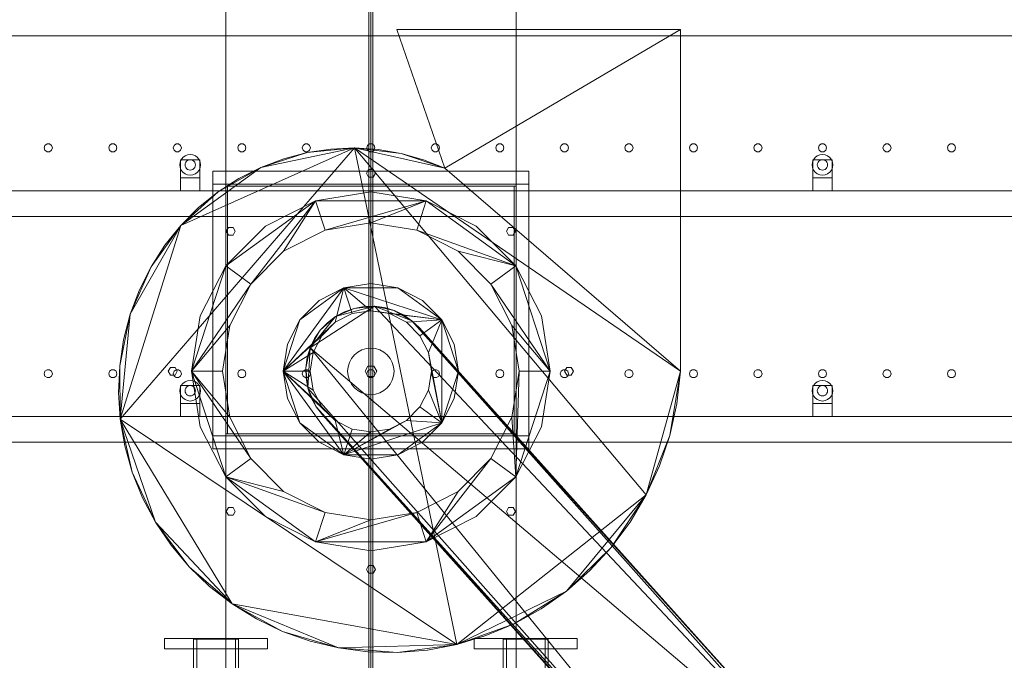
# Model space of a CAD drawing. Header units: millimetres. Extents: x -4395 to 65662, y -65530 to 6847.
# Tile 982 of 1034: x 49917 to 51443, y 662 to 1655. Entities that reach past the tile are written whole.
import ezdxf

# ---------------------------------------------------------------- set-up
doc = ezdxf.new("R2010")
doc.units = ezdxf.units.MM
doc.layers.add('lateral_secador', color=7, linetype='Continuous', lineweight=0)

msp = doc.modelspace()

# ---------------------------------------------------------------- linework, layer by layer
at = {"layer": 'lateral_secador'}
for p, q in [((50236.134, 0), (50236.134, 2925)), ((50236.134, 2925), (50236.134, 1400)), ((50458.134, 2925), (50458.134, 60)), ((50461.134, 0), (50461.134, 2925)), ((50461.134, 1400), (50461.134, 2925)), ((50464.134, 60), (50464.134, 2925)), ((50686.134, 0), (50686.134, 2925)), ((50686.134, 1400), (50686.134, 2925)), ((50941.134, 1640), (50501.134, 1640)), ((50501.134, 1640), (50575.711, 1424.797)), ((50575.711, 1424.797), (50941.134, 1640)), ((50941.134, 1110), (50941.134, 1640)), ((40811.134, 1630), (60111.134, 1630)), ((49955.997, 1460.082), (49954.784, 1456.35)), ((49954.784, 1456.35), (49955.997, 1452.618)), ((49959.172, 1462.389), (49955.997, 1460.082)), ((49955.997, 1452.618), (49959.172, 1450.311)), ((49963.096, 1462.389), (49959.172, 1462.389)), ((49959.172, 1450.311), (49963.096, 1450.311)), ((49966.271, 1460.082), (49963.096, 1462.389)), ((49963.096, 1450.311), (49966.271, 1452.618)), ((49967.484, 1456.35), (49966.271, 1460.082)), ((49966.271, 1452.618), (49967.484, 1456.35)), ((50055.997, 1460.082), (50054.784, 1456.35)), ((50054.784, 1456.35), (50055.997, 1452.618)), ((50059.172, 1462.389), (50055.997, 1460.082)), ((50055.997, 1452.618), (50059.172, 1450.311)), ((50063.096, 1462.389), (50059.172, 1462.389)), ((50059.172, 1450.311), (50063.096, 1450.311)), ((50066.271, 1460.082), (50063.096, 1462.389)), ((50063.096, 1450.311), (50066.271, 1452.618)), ((50067.484, 1456.35), (50066.271, 1460.082)), ((50066.271, 1452.618), (50067.484, 1456.35)), ((50072.765, 1035.68), (50435.915, 1456.166)), ((50155.997, 1460.082), (50154.784, 1456.35)), ((50154.784, 1456.35), (50155.997, 1452.618)), ((50159.172, 1462.389), (50155.997, 1460.082)), ((50155.997, 1452.618), (50159.172, 1450.311)), ((50163.096, 1462.389), (50159.172, 1462.389)), ((50159.172, 1450.311), (50163.096, 1450.311)), ((50166.271, 1460.082), (50163.096, 1462.389)), ((50163.096, 1450.311), (50166.271, 1452.618)), ((50167.484, 1456.35), (50166.271, 1460.082)), ((50166.271, 1452.618), (50167.484, 1456.35)), ((50166.602, 1336.003), (50435.915, 1456.166)), ((50255.997, 1460.082), (50254.784, 1456.35)), ((50254.784, 1456.35), (50255.997, 1452.618)), ((50259.172, 1462.389), (50255.997, 1460.082)), ((50255.997, 1452.618), (50259.172, 1450.311)), ((50263.096, 1462.389), (50259.172, 1462.389)), ((50259.172, 1450.311), (50263.096, 1450.311)), ((50266.271, 1460.082), (50263.096, 1462.389)), ((50263.096, 1450.311), (50266.271, 1452.618)), ((50267.484, 1456.35), (50266.271, 1460.082)), ((50266.271, 1452.618), (50267.484, 1456.35)), ((50290.673, 1426.139), (50435.915, 1456.166)), ((50355.997, 1460.082), (50354.784, 1456.35)), ((50354.784, 1456.35), (50355.997, 1452.618)), ((50359.172, 1462.389), (50355.997, 1460.082)), ((50355.997, 1452.618), (50359.172, 1450.311)), ((50363.096, 1462.389), (50359.172, 1462.389)), ((50359.172, 1450.311), (50363.096, 1450.311)), ((50362.319, 1449.018), (50435.915, 1456.166)), ((50399.086, 1454.562), (50362.319, 1449.018)), ((50366.271, 1460.082), (50363.096, 1462.389)), ((50363.096, 1450.311), (50366.271, 1452.618)), ((50367.484, 1456.35), (50366.271, 1460.082)), ((50366.271, 1452.618), (50367.484, 1456.35)), ((50435.915, 1456.166), (50399.086, 1454.562)), ((50435.915, 1456.166), (50508.107, 1447.791)), ((50472.392, 1453.878), (50435.915, 1456.166)), ((50435.915, 1456.166), (50575.711, 1424.797)), ((50435.915, 1456.166), (50941.134, 1110)), ((50435.915, 1456.166), (50888.042, 918.439)), ((50435.915, 1456.166), (50594.572, 686.788)), ((50455.997, 1460.082), (50454.784, 1456.35)), ((50454.784, 1456.35), (50455.997, 1452.618)), ((50459.172, 1462.389), (50455.997, 1460.082)), ((50455.997, 1452.618), (50459.172, 1450.311)), ((50463.096, 1462.389), (50459.172, 1462.389)), ((50459.172, 1450.311), (50463.096, 1450.311)), ((50466.271, 1460.082), (50463.096, 1462.389)), ((50463.096, 1450.311), (50466.271, 1452.618)), ((50467.484, 1456.35), (50466.271, 1460.082)), ((50466.271, 1452.618), (50467.484, 1456.35)), ((50508.107, 1447.791), (50472.392, 1453.878)), ((50555.997, 1460.082), (50554.784, 1456.35)), ((50554.784, 1456.35), (50555.997, 1452.618)), ((50559.172, 1462.389), (50555.997, 1460.082)), ((50555.997, 1452.618), (50559.172, 1450.311)), ((50563.096, 1462.389), (50559.172, 1462.389)), ((50559.172, 1450.311), (50563.096, 1450.311)), ((50566.271, 1460.082), (50563.096, 1462.389)), ((50563.096, 1450.311), (50566.271, 1452.618)), ((50567.484, 1456.35), (50566.271, 1460.082)), ((50566.271, 1452.618), (50567.484, 1456.35)), ((50655.997, 1460.082), (50654.784, 1456.35)), ((50654.784, 1456.35), (50655.997, 1452.618)), ((50659.172, 1462.389), (50655.997, 1460.082)), ((50655.997, 1452.618), (50659.172, 1450.311)), ((50663.096, 1462.389), (50659.172, 1462.389)), ((50659.172, 1450.311), (50663.096, 1450.311)), ((50666.271, 1460.082), (50663.096, 1462.389)), ((50663.096, 1450.311), (50666.271, 1452.618)), ((50667.484, 1456.35), (50666.271, 1460.082)), ((50666.271, 1452.618), (50667.484, 1456.35)), ((50755.997, 1460.082), (50754.784, 1456.35)), ((50754.784, 1456.35), (50755.997, 1452.618)), ((50759.172, 1462.389), (50755.997, 1460.082)), ((50755.997, 1452.618), (50759.172, 1450.311)), ((50763.096, 1462.389), (50759.172, 1462.389)), ((50759.172, 1450.311), (50763.096, 1450.311)), ((50766.271, 1460.082), (50763.096, 1462.389)), ((50763.096, 1450.311), (50766.271, 1452.618)), ((50767.484, 1456.35), (50766.271, 1460.082)), ((50766.271, 1452.618), (50767.484, 1456.35)), ((50855.997, 1460.082), (50854.784, 1456.35)), ((50854.784, 1456.35), (50855.997, 1452.618)), ((50859.172, 1462.389), (50855.997, 1460.082)), ((50855.997, 1452.618), (50859.172, 1450.311)), ((50863.096, 1462.389), (50859.172, 1462.389)), ((50859.172, 1450.311), (50863.096, 1450.311)), ((50866.271, 1460.082), (50863.096, 1462.389)), ((50863.096, 1450.311), (50866.271, 1452.618)), ((50867.484, 1456.35), (50866.271, 1460.082)), ((50866.271, 1452.618), (50867.484, 1456.35)), ((50955.997, 1460.082), (50954.784, 1456.35)), ((50954.784, 1456.35), (50955.997, 1452.618)), ((50959.172, 1462.389), (50955.997, 1460.082)), ((50955.997, 1452.618), (50959.172, 1450.311)), ((50963.096, 1462.389), (50959.172, 1462.389)), ((50959.172, 1450.311), (50963.096, 1450.311)), ((50966.271, 1460.082), (50963.096, 1462.389)), ((50963.096, 1450.311), (50966.271, 1452.618)), ((50967.484, 1456.35), (50966.271, 1460.082)), ((50966.271, 1452.618), (50967.484, 1456.35)), ((51055.997, 1460.082), (51054.784, 1456.35)), ((51054.784, 1456.35), (51055.997, 1452.618)), ((51059.172, 1462.389), (51055.997, 1460.082)), ((51055.997, 1452.618), (51059.172, 1450.311)), ((51063.096, 1462.389), (51059.172, 1462.389)), ((51059.172, 1450.311), (51063.096, 1450.311)), ((51066.271, 1460.082), (51063.096, 1462.389)), ((51063.096, 1450.311), (51066.271, 1452.618)), ((51067.484, 1456.35), (51066.271, 1460.082)), ((51066.271, 1452.618), (51067.484, 1456.35)), ((51155.997, 1460.082), (51154.784, 1456.35)), ((51154.784, 1456.35), (51155.997, 1452.618)), ((51159.172, 1462.389), (51155.997, 1460.082)), ((51155.997, 1452.618), (51159.172, 1450.311)), ((51163.096, 1462.389), (51159.172, 1462.389)), ((51159.172, 1450.311), (51163.096, 1450.311)), ((51166.271, 1460.082), (51163.096, 1462.389)), ((51163.096, 1450.311), (51166.271, 1452.618)), ((51167.484, 1456.35), (51166.271, 1460.082)), ((51166.271, 1452.618), (51167.484, 1456.35)), ((51255.997, 1460.082), (51254.784, 1456.35)), ((51254.784, 1456.35), (51255.997, 1452.618)), ((51259.172, 1462.389), (51255.997, 1460.082)), ((51255.997, 1452.618), (51259.172, 1450.311)), ((51263.096, 1462.389), (51259.172, 1462.389)), ((51259.172, 1450.311), (51263.096, 1450.311)), ((51266.271, 1460.082), (51263.096, 1462.389)), ((51263.096, 1450.311), (51266.271, 1452.618)), ((51267.484, 1456.35), (51266.271, 1460.082)), ((51266.271, 1452.618), (51267.484, 1456.35)), ((51355.997, 1460.082), (51354.784, 1456.35)), ((51354.784, 1456.35), (51355.997, 1452.618)), ((51359.172, 1462.389), (51355.997, 1460.082)), ((51355.997, 1452.618), (51359.172, 1450.311)), ((51363.096, 1462.389), (51359.172, 1462.389)), ((51359.172, 1450.311), (51363.096, 1450.311)), ((51366.271, 1460.082), (51363.096, 1462.389)), ((51363.096, 1450.311), (51366.271, 1452.618)), ((51367.484, 1456.35), (51366.271, 1460.082)), ((51366.271, 1452.618), (51367.484, 1456.35)), ((50167.277, 1438), (50165.679, 1434.141)), ((50166.134, 1438), (50196.134, 1438)), ((50166.134, 1438), (50166.134, 1410)), ((50169.82, 1441.314), (50167.277, 1438)), ((50173.134, 1443.856), (50169.82, 1441.314)), ((50176.993, 1445.455), (50173.134, 1443.856)), ((50175.477, 1435.657), (50174.206, 1434)), ((50177.134, 1436.928), (50175.477, 1435.657)), ((50181.134, 1446), (50176.993, 1445.455)), ((50179.063, 1437.727), (50177.134, 1436.928)), ((50181.134, 1438), (50179.063, 1437.727)), ((50185.275, 1445.455), (50181.134, 1446)), ((50183.204, 1437.727), (50181.134, 1438)), ((50185.134, 1436.928), (50183.204, 1437.727)), ((50186.791, 1435.657), (50185.134, 1436.928)), ((50189.134, 1443.856), (50185.275, 1445.455)), ((50188.062, 1434), (50186.791, 1435.657)), ((50192.448, 1441.314), (50189.134, 1443.856)), ((50194.99, 1438), (50192.448, 1441.314)), ((50196.589, 1434.141), (50194.99, 1438)), ((50196.134, 1410), (50196.134, 1438)), ((50290.673, 1426.139), (50362.319, 1449.018)), ((50326.04, 1439.529), (50290.673, 1426.139)), ((50362.319, 1449.018), (50326.04, 1439.529)), ((50508.107, 1447.791), (50575.711, 1424.797)), ((50542.67, 1438.04), (50508.107, 1447.791)), ((50575.711, 1424.797), (50542.67, 1438.04)), ((51147.277, 1438), (51145.679, 1434.141)), ((51146.134, 1438), (51176.134, 1438)), ((51146.134, 1438), (51146.134, 1410)), ((51149.82, 1441.314), (51147.277, 1438)), ((51153.134, 1443.856), (51149.82, 1441.314)), ((51156.993, 1445.455), (51153.134, 1443.856)), ((51155.477, 1435.657), (51154.206, 1434)), ((51157.134, 1436.928), (51155.477, 1435.657)), ((51161.134, 1446), (51156.993, 1445.455)), ((51159.063, 1437.727), (51157.134, 1436.928)), ((51161.134, 1438), (51159.063, 1437.727)), ((51165.275, 1445.455), (51161.134, 1446)), ((51163.204, 1437.727), (51161.134, 1438)), ((51165.134, 1436.928), (51163.204, 1437.727)), ((51166.791, 1435.657), (51165.134, 1436.928)), ((51169.134, 1443.856), (51165.275, 1445.455)), ((51168.062, 1434), (51166.791, 1435.657)), ((51172.448, 1441.314), (51169.134, 1443.856)), ((51174.99, 1438), (51172.448, 1441.314)), ((51176.589, 1434.141), (51174.99, 1438)), ((51176.134, 1410), (51176.134, 1438)), ((50165.679, 1434.141), (50165.134, 1430)), ((50165.134, 1430), (50165.679, 1425.859)), ((50165.679, 1425.859), (50167.277, 1422)), ((50166.602, 1336.003), (50290.673, 1426.139)), ((50167.277, 1422), (50169.82, 1418.686)), ((50173.406, 1432.071), (50173.134, 1430)), ((50173.134, 1430), (50173.406, 1427.929)), ((50174.206, 1434), (50173.406, 1432.071)), ((50173.406, 1427.929), (50174.206, 1426)), ((50174.206, 1426), (50175.477, 1424.343)), ((50175.477, 1424.343), (50177.134, 1423.072)), ((50177.134, 1423.072), (50179.063, 1422.273)), ((50179.063, 1422.273), (50181.134, 1422)), ((50181.134, 1422), (50183.204, 1422.273)), ((50183.204, 1422.273), (50185.134, 1423.072)), ((50185.134, 1423.072), (50186.791, 1424.343)), ((50186.791, 1424.343), (50188.062, 1426)), ((50188.861, 1432.071), (50188.062, 1434)), ((50188.062, 1426), (50188.861, 1427.929)), ((50189.134, 1430), (50188.861, 1432.071)), ((50188.861, 1427.929), (50189.134, 1430)), ((50192.448, 1418.686), (50194.99, 1422)), ((50194.99, 1422), (50196.589, 1425.859)), ((50197.134, 1430), (50196.589, 1434.141)), ((50196.589, 1425.859), (50197.134, 1430)), ((50216.134, 1420), (50706.134, 1420)), ((50216.134, 1420), (50216.134, 1400)), ((50224.355, 1388.051), (50290.673, 1426.139)), ((50290.673, 1426.139), (50256.641, 1408.935)), ((50457.634, 1423.062), (50454.134, 1417)), ((50464.634, 1423.062), (50457.634, 1423.062)), ((50468.134, 1417), (50464.634, 1423.062)), ((50575.711, 1424.797), (50941.134, 1110)), ((50706.134, 1400), (50706.134, 1420)), ((51145.679, 1434.141), (51145.134, 1430)), ((51145.134, 1430), (51145.679, 1425.859)), ((51145.679, 1425.859), (51147.277, 1422)), ((51147.277, 1422), (51149.82, 1418.686)), ((51153.406, 1432.071), (51153.134, 1430)), ((51153.134, 1430), (51153.406, 1427.929)), ((51154.206, 1434), (51153.406, 1432.071)), ((51153.406, 1427.929), (51154.206, 1426)), ((51154.206, 1426), (51155.477, 1424.343)), ((51155.477, 1424.343), (51157.134, 1423.072)), ((51157.134, 1423.072), (51159.063, 1422.273)), ((51159.063, 1422.273), (51161.134, 1422)), ((51161.134, 1422), (51163.204, 1422.273)), ((51163.204, 1422.273), (51165.134, 1423.072)), ((51165.134, 1423.072), (51166.791, 1424.343)), ((51166.791, 1424.343), (51168.062, 1426)), ((51168.861, 1432.071), (51168.062, 1434)), ((51168.062, 1426), (51168.861, 1427.929)), ((51169.134, 1430), (51168.861, 1432.071)), ((51168.861, 1427.929), (51169.134, 1430)), ((51172.448, 1418.686), (51174.99, 1422)), ((51174.99, 1422), (51176.589, 1425.859)), ((51177.134, 1430), (51176.589, 1434.141)), ((51176.589, 1425.859), (51177.134, 1430)), ((50166.134, 1410), (50196.134, 1410)), ((50166.134, 1410), (50166.134, 1390)), ((50169.82, 1418.686), (50173.134, 1416.144)), ((50173.134, 1416.144), (50176.993, 1414.545)), ((50176.993, 1414.545), (50181.134, 1414)), ((50181.134, 1414), (50185.275, 1414.545)), ((50185.275, 1414.545), (50189.134, 1416.144)), ((50189.134, 1416.144), (50192.448, 1418.686)), ((50196.134, 1390), (50196.134, 1410)), ((50256.641, 1408.935), (50224.355, 1388.051)), ((50454.134, 1417), (50457.634, 1410.938)), ((50457.634, 1410.938), (50464.634, 1410.938)), ((50464.634, 1410.938), (50468.134, 1417)), ((51146.134, 1410), (51176.134, 1410)), ((51146.134, 1410), (51146.134, 1390)), ((51149.82, 1418.686), (51153.134, 1416.144)), ((51153.134, 1416.144), (51156.993, 1414.545)), ((51156.993, 1414.545), (51161.134, 1414)), ((51161.134, 1414), (51165.275, 1414.545)), ((51165.275, 1414.545), (51169.134, 1416.144)), ((51169.134, 1416.144), (51172.448, 1418.686)), ((51176.134, 1390), (51176.134, 1410)), ((40811.134, 1390), (60111.134, 1390)), ((50166.134, 1390), (50196.134, 1390)), ((50216.134, 1400), (50706.134, 1400)), ((50216.134, 1400), (50236.134, 1400)), ((50216.134, 1400), (50216.134, 1010)), ((50236.134, 1400), (50461.134, 1400)), ((50236.134, 1400), (50686.134, 1400)), ((50236.134, 1400), (50236.134, 1397)), ((50236.134, 1010), (50236.134, 1400)), ((50236.134, 1397), (50686.134, 1397)), ((50236.134, 1397), (50239.134, 1397)), ((50236.134, 1397), (50236.134, 1013)), ((50239.134, 1013), (50239.134, 1397)), ((50461.134, 1400), (50686.134, 1400)), ((50683.134, 1397), (50686.134, 1397)), ((50683.134, 1397), (50683.134, 1013)), ((50686.134, 1397), (50686.134, 1400)), ((50686.134, 1400), (50706.134, 1400)), ((50686.134, 1400), (50686.134, 1010)), ((50686.134, 1013), (50686.134, 1397)), ((50706.134, 1010), (50706.134, 1400)), ((51146.134, 1390), (51176.134, 1390)), ((50166.602, 1336.003), (50224.355, 1388.051)), ((50224.355, 1388.051), (50194.214, 1363.666)), ((50236.228, 1273.404), (50375.228, 1374.394)), ((50275.06, 1245.191), (50375.228, 1374.394)), ((50375.228, 1374.394), (50297.73, 1334.907)), ((50325.943, 1296.074), (50375.228, 1374.394)), ((50461.134, 1388), (50375.228, 1374.394)), ((50375.228, 1374.394), (50547.04, 1374.394)), ((50390.06, 1328.743), (50375.228, 1374.394)), ((50390.06, 1328.743), (50547.04, 1374.394)), ((50547.04, 1374.394), (50461.134, 1388)), ((50461.134, 1340), (50547.04, 1374.394)), ((50532.208, 1328.743), (50547.04, 1374.394)), ((50547.04, 1374.394), (50686.04, 1273.404)), ((50624.538, 1334.907), (50547.04, 1374.394)), ((50194.214, 1363.666), (50166.602, 1336.003)), ((40811.134, 1350), (60111.134, 1350)), ((50072.765, 1035.68), (50166.602, 1336.003)), ((50088.133, 1198.403), (50166.602, 1336.003)), ((50120.36, 1271.933), (50166.602, 1336.003)), ((50166.602, 1336.003), (50141.873, 1305.324)), ((50297.73, 1334.907), (50236.228, 1273.404)), ((50240.552, 1333.144), (50237.052, 1327.082)), ((50247.552, 1333.144), (50240.552, 1333.144)), ((50251.052, 1327.082), (50247.552, 1333.144)), ((50325.943, 1296.074), (50390.06, 1328.743)), ((50390.06, 1328.743), (50461.134, 1340)), ((50461.134, 1340), (50532.208, 1328.743)), ((50532.208, 1328.743), (50686.04, 1273.404)), ((50532.208, 1328.743), (50596.324, 1296.074)), ((50686.04, 1273.404), (50624.538, 1334.907)), ((50674.716, 1333.144), (50671.216, 1327.082)), ((50681.716, 1333.144), (50674.716, 1333.144)), ((50685.216, 1327.082), (50681.716, 1333.144)), ((50237.052, 1327.082), (50240.552, 1321.02)), ((50240.552, 1321.02), (50247.552, 1321.02)), ((50247.552, 1321.02), (50251.052, 1327.082)), ((50671.216, 1327.082), (50674.716, 1321.02)), ((50674.716, 1321.02), (50681.716, 1321.02)), ((50681.716, 1321.02), (50685.216, 1327.082)), ((50141.873, 1305.324), (50120.36, 1271.933)), ((50275.06, 1245.191), (50325.943, 1296.074)), ((50596.324, 1296.074), (50686.04, 1273.404)), ((50596.324, 1296.074), (50647.208, 1245.191)), ((50088.133, 1198.403), (50120.36, 1271.933)), ((50120.36, 1271.933), (50102.359, 1236.168)), ((50183.134, 1110), (50236.228, 1273.404)), ((50236.228, 1273.404), (50196.74, 1195.907)), ((50275.06, 1245.191), (50236.228, 1273.404)), ((50647.208, 1245.191), (50686.04, 1273.404)), ((50686.04, 1273.404), (50739.134, 1110)), ((50725.527, 1195.907), (50686.04, 1273.404)), ((50275.06, 1245.191), (50183.134, 1110)), ((50242.391, 1181.074), (50275.06, 1245.191)), ((50325.134, 1110), (50419.108, 1239.344)), ((50351.108, 1189.939), (50419.108, 1239.344)), ((50419.108, 1239.344), (50381.195, 1220.026)), ((50405.882, 1186.048), (50419.108, 1239.344)), ((50461.134, 1246), (50419.108, 1239.344)), ((50419.108, 1239.344), (50503.16, 1239.344)), ((50419.108, 1239.344), (50571.16, 1189.939)), ((50432.086, 1199.399), (50419.108, 1239.344)), ((50461.134, 1204), (50419.108, 1239.344)), ((50503.16, 1239.344), (50461.134, 1246)), ((50503.16, 1239.344), (50571.16, 1189.939)), ((50541.072, 1220.026), (50503.16, 1239.344)), ((50647.208, 1245.191), (50739.134, 1110)), ((50647.208, 1245.191), (50679.877, 1181.074)), ((50102.359, 1236.168), (50088.133, 1198.403)), ((50381.195, 1220.026), (50351.108, 1189.939)), ((50366.909, 1146.37), (50466.607, 1210.852)), ((50406.282, 1194.807), (50466.607, 1210.852)), ((50406.282, 1194.807), (50435.174, 1207.607)), ((50435.174, 1207.607), (50420.225, 1202.344)), ((50435.174, 1207.607), (50466.607, 1210.852)), ((50450.763, 1210.466), (50435.174, 1207.607)), ((50466.607, 1210.852), (50450.763, 1210.466)), ((50466.607, 1210.852), (50497.503, 1204.224)), ((50482.316, 1208.754), (50466.607, 1210.852)), ((50466.607, 1210.852), (50524.84, 1188.374)), ((50466.607, 1210.852), (51163.478, 470.91)), ((50497.503, 1204.224), (50482.316, 1208.754)), ((50571.16, 1189.939), (50541.072, 1220.026)), ((50071.852, 1118.494), (50088.133, 1198.403)), ((50072.765, 1035.68), (50088.133, 1198.403)), ((50088.133, 1198.403), (50077.904, 1159.036)), ((50196.74, 1195.907), (50183.134, 1110)), ((50366.909, 1146.37), (50406.282, 1194.807)), ((50382.76, 1173.707), (50406.282, 1194.807)), ((50406.282, 1194.807), (50393.691, 1185.183)), ((50405.882, 1186.048), (50432.086, 1199.399)), ((50420.225, 1202.344), (50406.282, 1194.807)), ((50432.086, 1199.399), (50461.134, 1204)), ((50461.134, 1204), (50571.16, 1189.939)), ((50461.134, 1204), (50490.182, 1199.399)), ((50490.182, 1199.399), (50571.16, 1189.939)), ((50490.182, 1199.399), (50516.386, 1186.048)), ((50497.503, 1204.224), (50524.84, 1188.374)), ((50511.796, 1197.375), (50497.503, 1204.224)), ((50524.84, 1188.374), (50511.796, 1197.375)), ((50739.134, 1110), (50725.527, 1195.907)), ((50242.391, 1181.074), (50183.134, 1110)), ((50231.134, 1110), (50242.391, 1181.074)), ((50325.134, 1110), (50351.108, 1189.939)), ((50405.882, 1186.048), (50325.134, 1110)), ((50351.108, 1189.939), (50331.79, 1152.026)), ((50393.691, 1185.183), (50382.76, 1173.707)), ((50385.086, 1165.252), (50405.882, 1186.048)), ((50516.386, 1186.048), (50571.16, 1189.939)), ((50516.386, 1186.048), (50537.182, 1165.252)), ((50524.84, 1188.374), (51146.316, 497.443)), ((50536.316, 1177.443), (50524.84, 1188.374)), ((50524.84, 1188.374), (51163.478, 470.91)), ((51146.316, 497.443), (50536.316, 1177.443)), ((50537.182, 1165.252), (50571.16, 1189.939)), ((50550.533, 1139.048), (50571.16, 1189.939)), ((50571.16, 1189.939), (50597.134, 1110)), ((50590.478, 1152.026), (50571.16, 1189.939)), ((50571.16, 1189.939), (50571.16, 1030.061)), ((50679.877, 1181.074), (50739.134, 1110)), ((50679.877, 1181.074), (50691.134, 1110)), ((50385.086, 1165.252), (50325.134, 1110)), ((50366.909, 1146.37), (50382.76, 1173.707)), ((50373.759, 1160.662), (50366.909, 1146.37)), ((50371.734, 1139.048), (50385.086, 1165.252)), ((50382.76, 1173.707), (50373.759, 1160.662)), ((50537.182, 1165.252), (50550.533, 1139.048)), ((50077.904, 1159.036), (50071.852, 1118.494)), ((50331.79, 1152.026), (50325.134, 1110)), ((50360.282, 1115.473), (50366.909, 1146.37)), ((50366.909, 1146.37), (50362.38, 1131.182)), ((50363.527, 1084.04), (50366.909, 1146.37)), ((51020.472, 342.625), (50366.909, 1146.37)), ((50366.909, 1146.37), (51163.478, 470.91)), ((50454.111, 1145.308), (50447.357, 1143.26)), ((50461.134, 1146), (50454.111, 1145.308)), ((50468.157, 1145.308), (50461.134, 1146)), ((50474.91, 1143.26), (50468.157, 1145.308)), ((50597.134, 1110), (50590.478, 1152.026)), ((50371.734, 1139.048), (50325.134, 1110)), ((50362.38, 1131.182), (50360.282, 1115.473)), ((50367.134, 1110), (50371.734, 1139.048)), ((50431.201, 1130.001), (50427.874, 1123.777)), ((50435.678, 1135.456), (50431.201, 1130.001)), ((50441.133, 1139.933), (50435.678, 1135.456)), ((50447.357, 1143.26), (50441.133, 1139.933)), ((50481.134, 1139.933), (50474.91, 1143.26)), ((50486.59, 1135.456), (50481.134, 1139.933)), ((50491.067, 1130.001), (50486.59, 1135.456)), ((50494.394, 1123.777), (50491.067, 1130.001)), ((50550.533, 1139.048), (50571.16, 1030.061)), ((50550.533, 1139.048), (50555.134, 1110)), ((50071.852, 1118.494), (50070.109, 1077.222)), ((50072.765, 1035.68), (50071.852, 1118.494)), ((50150.634, 1116.062), (50147.134, 1110)), ((50157.634, 1116.062), (50150.634, 1116.062)), ((50161.134, 1110), (50157.634, 1116.062)), ((50363.527, 1084.04), (50360.282, 1115.473)), ((50360.282, 1115.473), (50360.668, 1099.629)), ((50425.826, 1117.023), (50425.134, 1110)), ((50427.874, 1123.777), (50425.826, 1117.023)), ((50456.634, 1117.794), (50452.134, 1110)), ((50465.634, 1117.794), (50456.634, 1117.794)), ((50470.134, 1110), (50465.634, 1117.794)), ((50496.442, 1117.023), (50494.394, 1123.777)), ((50497.134, 1110), (50496.442, 1117.023)), ((50764.634, 1116.062), (50761.134, 1110)), ((50771.634, 1116.062), (50764.634, 1116.062)), ((50775.134, 1110), (50771.634, 1116.062)), ((49955.997, 1110.082), (49954.784, 1106.35)), ((49954.784, 1106.35), (49955.997, 1102.618)), ((49959.172, 1112.389), (49955.997, 1110.082)), ((49955.997, 1102.618), (49959.172, 1100.311)), ((49963.096, 1112.389), (49959.172, 1112.389)), ((49959.172, 1100.311), (49963.096, 1100.311)), ((49966.271, 1110.082), (49963.096, 1112.389)), ((49963.096, 1100.311), (49966.271, 1102.618)), ((49967.484, 1106.35), (49966.271, 1110.082)), ((49966.271, 1102.618), (49967.484, 1106.35)), ((50055.997, 1110.082), (50054.784, 1106.35)), ((50054.784, 1106.35), (50055.997, 1102.618)), ((50059.172, 1112.389), (50055.997, 1110.082)), ((50055.997, 1102.618), (50059.172, 1100.311)), ((50063.096, 1112.389), (50059.172, 1112.389)), ((50059.172, 1100.311), (50063.096, 1100.311)), ((50066.271, 1110.082), (50063.096, 1112.389)), ((50063.096, 1100.311), (50066.271, 1102.618)), ((50067.484, 1106.35), (50066.271, 1110.082)), ((50066.271, 1102.618), (50067.484, 1106.35)), ((50147.134, 1110), (50150.634, 1103.938)), ((50150.634, 1103.938), (50157.634, 1103.938)), ((50155.997, 1110.082), (50154.784, 1106.35)), ((50154.784, 1106.35), (50155.997, 1102.618)), ((50159.172, 1112.389), (50155.997, 1110.082)), ((50155.997, 1102.618), (50159.172, 1100.311)), ((50157.634, 1103.938), (50161.134, 1110)), ((50163.096, 1112.389), (50159.172, 1112.389)), ((50159.172, 1100.311), (50163.096, 1100.311)), ((50166.271, 1110.082), (50163.096, 1112.389)), ((50163.096, 1100.311), (50166.271, 1102.618)), ((50167.484, 1106.35), (50166.271, 1110.082)), ((50166.271, 1102.618), (50167.484, 1106.35)), ((50183.134, 1110), (50231.134, 1110)), ((50183.134, 1110), (50242.391, 1038.926)), ((50236.228, 946.596), (50183.134, 1110)), ((50183.134, 1110), (50196.74, 1024.093)), ((50183.134, 1110), (50275.06, 974.809)), ((50242.391, 1038.926), (50231.134, 1110)), ((50255.997, 1110.082), (50254.784, 1106.35)), ((50254.784, 1106.35), (50255.997, 1102.618)), ((50259.172, 1112.389), (50255.997, 1110.082)), ((50255.997, 1102.618), (50259.172, 1100.311)), ((50263.096, 1112.389), (50259.172, 1112.389)), ((50259.172, 1100.311), (50263.096, 1100.311)), ((50266.271, 1110.082), (50263.096, 1112.389)), ((50263.096, 1100.311), (50266.271, 1102.618)), ((50267.484, 1106.35), (50266.271, 1110.082)), ((50266.271, 1102.618), (50267.484, 1106.35)), ((50325.134, 1110), (50367.134, 1110)), ((50325.134, 1110), (50371.734, 1080.952)), ((50351.108, 1030.061), (50325.134, 1110)), ((50325.134, 1110), (50331.79, 1067.974)), ((50325.134, 1110), (50385.086, 1054.748)), ((50419.108, 980.656), (50325.134, 1110)), ((50325.134, 1110), (50405.882, 1033.952)), ((50355.997, 1110.082), (50354.784, 1106.35)), ((50354.784, 1106.35), (50355.997, 1102.618)), ((50359.172, 1112.389), (50355.997, 1110.082)), ((50355.997, 1102.618), (50359.172, 1100.311)), ((50363.096, 1112.389), (50359.172, 1112.389)), ((50359.172, 1100.311), (50363.096, 1100.311)), ((50360.668, 1099.629), (50363.527, 1084.04)), ((50366.271, 1110.082), (50363.096, 1112.389)), ((50363.096, 1100.311), (50366.271, 1102.618)), ((50367.484, 1106.35), (50366.271, 1110.082)), ((50366.271, 1102.618), (50367.484, 1106.35)), ((50371.734, 1080.952), (50367.134, 1110)), ((50425.134, 1110), (50425.826, 1102.977)), ((50425.826, 1102.977), (50427.874, 1096.223)), ((50452.134, 1110), (50456.634, 1102.206)), ((50455.997, 1110.082), (50454.784, 1106.35)), ((50454.784, 1106.35), (50455.997, 1102.618)), ((50459.172, 1112.389), (50455.997, 1110.082)), ((50455.997, 1102.618), (50459.172, 1100.311)), ((50456.634, 1102.206), (50465.634, 1102.206)), ((50463.096, 1112.389), (50459.172, 1112.389)), ((50459.172, 1100.311), (50463.096, 1100.311)), ((50466.271, 1110.082), (50463.096, 1112.389)), ((50463.096, 1100.311), (50466.271, 1102.618)), ((50465.634, 1102.206), (50470.134, 1110)), ((50467.484, 1106.35), (50466.271, 1110.082)), ((50466.271, 1102.618), (50467.484, 1106.35)), ((50494.394, 1096.223), (50496.442, 1102.977)), ((50496.442, 1102.977), (50497.134, 1110)), ((50555.134, 1110), (50550.533, 1080.952)), ((50555.997, 1110.082), (50554.784, 1106.35)), ((50554.784, 1106.35), (50555.997, 1102.618)), ((50571.16, 1030.061), (50555.134, 1110)), ((50559.172, 1112.389), (50555.997, 1110.082)), ((50555.997, 1102.618), (50559.172, 1100.311)), ((50563.096, 1112.389), (50559.172, 1112.389)), ((50559.172, 1100.311), (50563.096, 1100.311)), ((50566.271, 1110.082), (50563.096, 1112.389)), ((50563.096, 1100.311), (50566.271, 1102.618)), ((50567.484, 1106.35), (50566.271, 1110.082)), ((50566.271, 1102.618), (50567.484, 1106.35)), ((50597.134, 1110), (50571.16, 1030.061)), ((50590.478, 1067.974), (50597.134, 1110)), ((50655.997, 1110.082), (50654.784, 1106.35)), ((50654.784, 1106.35), (50655.997, 1102.618)), ((50659.172, 1112.389), (50655.997, 1110.082)), ((50655.997, 1102.618), (50659.172, 1100.311)), ((50663.096, 1112.389), (50659.172, 1112.389)), ((50659.172, 1100.311), (50663.096, 1100.311)), ((50666.271, 1110.082), (50663.096, 1112.389)), ((50663.096, 1100.311), (50666.271, 1102.618)), ((50667.484, 1106.35), (50666.271, 1110.082)), ((50666.271, 1102.618), (50667.484, 1106.35)), ((50691.134, 1110), (50679.877, 1038.926)), ((50739.134, 1110), (50686.04, 946.596)), ((50686.04, 946.596), (50691.134, 1110)), ((50691.134, 1110), (50739.134, 1110)), ((50725.527, 1024.093), (50739.134, 1110)), ((50755.997, 1110.082), (50754.784, 1106.35)), ((50754.784, 1106.35), (50755.997, 1102.618)), ((50759.172, 1112.389), (50755.997, 1110.082)), ((50755.997, 1102.618), (50759.172, 1100.311)), ((50763.096, 1112.389), (50759.172, 1112.389)), ((50759.172, 1100.311), (50763.096, 1100.311)), ((50761.134, 1110), (50764.634, 1103.938)), ((50766.271, 1110.082), (50763.096, 1112.389)), ((50763.096, 1100.311), (50766.271, 1102.618)), ((50764.634, 1103.938), (50771.634, 1103.938)), ((50767.484, 1106.35), (50766.271, 1110.082)), ((50766.271, 1102.618), (50767.484, 1106.35)), ((50771.634, 1103.938), (50775.134, 1110)), ((50855.997, 1110.082), (50854.784, 1106.35)), ((50854.784, 1106.35), (50855.997, 1102.618)), ((50859.172, 1112.389), (50855.997, 1110.082)), ((50855.997, 1102.618), (50859.172, 1100.311)), ((50863.096, 1112.389), (50859.172, 1112.389)), ((50859.172, 1100.311), (50863.096, 1100.311)), ((50866.271, 1110.082), (50863.096, 1112.389)), ((50863.096, 1100.311), (50866.271, 1102.618)), ((50867.484, 1106.35), (50866.271, 1110.082)), ((50866.271, 1102.618), (50867.484, 1106.35)), ((50941.134, 1110), (50888.042, 918.439)), ((50941.134, 1110), (50924.591, 1010.784)), ((50935.464, 1059.797), (50941.134, 1110)), ((50955.997, 1110.082), (50954.784, 1106.35)), ((50954.784, 1106.35), (50955.997, 1102.618)), ((50959.172, 1112.389), (50955.997, 1110.082)), ((50955.997, 1102.618), (50959.172, 1100.311)), ((50963.096, 1112.389), (50959.172, 1112.389)), ((50959.172, 1100.311), (50963.096, 1100.311)), ((50966.271, 1110.082), (50963.096, 1112.389)), ((50963.096, 1100.311), (50966.271, 1102.618)), ((50967.484, 1106.35), (50966.271, 1110.082)), ((50966.271, 1102.618), (50967.484, 1106.35)), ((51055.997, 1110.082), (51054.784, 1106.35)), ((51054.784, 1106.35), (51055.997, 1102.618)), ((51059.172, 1112.389), (51055.997, 1110.082)), ((51055.997, 1102.618), (51059.172, 1100.311)), ((51063.096, 1112.389), (51059.172, 1112.389)), ((51059.172, 1100.311), (51063.096, 1100.311)), ((51066.271, 1110.082), (51063.096, 1112.389)), ((51063.096, 1100.311), (51066.271, 1102.618)), ((51067.484, 1106.35), (51066.271, 1110.082)), ((51066.271, 1102.618), (51067.484, 1106.35)), ((51155.997, 1110.082), (51154.784, 1106.35)), ((51154.784, 1106.35), (51155.997, 1102.618)), ((51159.172, 1112.389), (51155.997, 1110.082)), ((51155.997, 1102.618), (51159.172, 1100.311)), ((51163.096, 1112.389), (51159.172, 1112.389)), ((51159.172, 1100.311), (51163.096, 1100.311)), ((51166.271, 1110.082), (51163.096, 1112.389)), ((51163.096, 1100.311), (51166.271, 1102.618)), ((51167.484, 1106.35), (51166.271, 1110.082)), ((51166.271, 1102.618), (51167.484, 1106.35)), ((51255.997, 1110.082), (51254.784, 1106.35)), ((51254.784, 1106.35), (51255.997, 1102.618)), ((51259.172, 1112.389), (51255.997, 1110.082)), ((51255.997, 1102.618), (51259.172, 1100.311)), ((51263.096, 1112.389), (51259.172, 1112.389)), ((51259.172, 1100.311), (51263.096, 1100.311)), ((51266.271, 1110.082), (51263.096, 1112.389)), ((51263.096, 1100.311), (51266.271, 1102.618)), ((51267.484, 1106.35), (51266.271, 1110.082)), ((51266.271, 1102.618), (51267.484, 1106.35)), ((51355.997, 1110.082), (51354.784, 1106.35)), ((51354.784, 1106.35), (51355.997, 1102.618)), ((51359.172, 1112.389), (51355.997, 1110.082)), ((51355.997, 1102.618), (51359.172, 1100.311)), ((51363.096, 1112.389), (51359.172, 1112.389)), ((51359.172, 1100.311), (51363.096, 1100.311)), ((51366.271, 1110.082), (51363.096, 1112.389)), ((51363.096, 1100.311), (51366.271, 1102.618)), ((51367.484, 1106.35), (51366.271, 1110.082)), ((51366.271, 1102.618), (51367.484, 1106.35)), ((50165.679, 1084.141), (50165.134, 1080)), ((50167.277, 1088), (50165.679, 1084.141)), ((50166.134, 1088), (50196.134, 1088)), ((50166.134, 1088), (50166.134, 1060)), ((50169.82, 1091.314), (50167.277, 1088)), ((50173.134, 1093.856), (50169.82, 1091.314)), ((50176.993, 1095.455), (50173.134, 1093.856)), ((50174.206, 1084), (50173.406, 1082.071)), ((50175.477, 1085.657), (50174.206, 1084)), ((50177.134, 1086.928), (50175.477, 1085.657)), ((50181.134, 1096), (50176.993, 1095.455)), ((50179.063, 1087.727), (50177.134, 1086.928)), ((50181.134, 1088), (50179.063, 1087.727)), ((50185.275, 1095.455), (50181.134, 1096)), ((50183.204, 1087.727), (50181.134, 1088)), ((50185.134, 1086.928), (50183.204, 1087.727)), ((50186.791, 1085.657), (50185.134, 1086.928)), ((50189.134, 1093.856), (50185.275, 1095.455)), ((50188.062, 1084), (50186.791, 1085.657)), ((50188.861, 1082.071), (50188.062, 1084)), ((50192.448, 1091.314), (50189.134, 1093.856)), ((50194.99, 1088), (50192.448, 1091.314)), ((50196.589, 1084.141), (50194.99, 1088)), ((50196.134, 1060), (50196.134, 1088)), ((50197.134, 1080), (50196.589, 1084.141)), ((50376.326, 1055.148), (50363.527, 1084.04)), ((50363.527, 1084.04), (50368.79, 1069.09)), ((51020.472, 342.625), (50363.527, 1084.04)), ((50427.874, 1096.223), (50431.201, 1089.999)), ((50431.201, 1089.999), (50435.678, 1084.544)), ((50435.678, 1084.544), (50441.133, 1080.067)), ((50481.134, 1080.067), (50486.59, 1084.544)), ((50486.59, 1084.544), (50491.067, 1089.999)), ((50491.067, 1089.999), (50494.394, 1096.223)), ((51145.679, 1084.141), (51145.134, 1080)), ((51147.277, 1088), (51145.679, 1084.141)), ((51146.134, 1088), (51176.134, 1088)), ((51146.134, 1088), (51146.134, 1060)), ((51149.82, 1091.314), (51147.277, 1088)), ((51153.134, 1093.856), (51149.82, 1091.314)), ((51156.993, 1095.455), (51153.134, 1093.856)), ((51154.206, 1084), (51153.406, 1082.071)), ((51155.477, 1085.657), (51154.206, 1084)), ((51157.134, 1086.928), (51155.477, 1085.657)), ((51161.134, 1096), (51156.993, 1095.455)), ((51159.063, 1087.727), (51157.134, 1086.928)), ((51161.134, 1088), (51159.063, 1087.727)), ((51165.275, 1095.455), (51161.134, 1096)), ((51163.204, 1087.727), (51161.134, 1088)), ((51165.134, 1086.928), (51163.204, 1087.727)), ((51166.791, 1085.657), (51165.134, 1086.928)), ((51169.134, 1093.856), (51165.275, 1095.455)), ((51168.062, 1084), (51166.791, 1085.657)), ((51168.861, 1082.071), (51168.062, 1084)), ((51172.448, 1091.314), (51169.134, 1093.856)), ((51174.99, 1088), (51172.448, 1091.314)), ((51176.589, 1084.141), (51174.99, 1088)), ((51176.134, 1060), (51176.134, 1088)), ((51177.134, 1080), (51176.589, 1084.141)), ((50070.109, 1077.222), (50072.765, 1035.68)), ((50165.134, 1080), (50165.679, 1075.859)), ((50165.679, 1075.859), (50167.277, 1072)), ((50167.277, 1072), (50169.82, 1068.686)), ((50169.82, 1068.686), (50173.134, 1066.144)), ((50173.406, 1082.071), (50173.134, 1080)), ((50173.134, 1080), (50173.406, 1077.929)), ((50173.406, 1077.929), (50174.206, 1076)), ((50174.206, 1076), (50175.477, 1074.343)), ((50175.477, 1074.343), (50177.134, 1073.072)), ((50177.134, 1073.072), (50179.063, 1072.273)), ((50179.063, 1072.273), (50181.134, 1072)), ((50181.134, 1072), (50183.204, 1072.273)), ((50183.204, 1072.273), (50185.134, 1073.072)), ((50185.134, 1073.072), (50186.791, 1074.343)), ((50186.791, 1074.343), (50188.062, 1076)), ((50188.062, 1076), (50188.861, 1077.929)), ((50189.134, 1080), (50188.861, 1082.071)), ((50188.861, 1077.929), (50189.134, 1080)), ((50189.134, 1066.144), (50192.448, 1068.686)), ((50192.448, 1068.686), (50194.99, 1072)), ((50194.99, 1072), (50196.589, 1075.859)), ((50196.589, 1075.859), (50197.134, 1080)), ((50368.79, 1069.09), (50376.326, 1055.148)), ((50385.086, 1054.748), (50371.734, 1080.952)), ((50441.133, 1080.067), (50447.357, 1076.74)), ((50447.357, 1076.74), (50454.111, 1074.692)), ((50454.111, 1074.692), (50461.134, 1074)), ((50461.134, 1074), (50468.157, 1074.692)), ((50468.157, 1074.692), (50474.91, 1076.74)), ((50474.91, 1076.74), (50481.134, 1080.067)), ((50550.533, 1080.952), (50537.182, 1054.748)), ((50571.16, 1030.061), (50550.533, 1080.952)), ((51145.134, 1080), (51145.679, 1075.859)), ((51145.679, 1075.859), (51147.277, 1072)), ((51147.277, 1072), (51149.82, 1068.686)), ((51149.82, 1068.686), (51153.134, 1066.144)), ((51153.406, 1082.071), (51153.134, 1080)), ((51153.134, 1080), (51153.406, 1077.929)), ((51153.406, 1077.929), (51154.206, 1076)), ((51154.206, 1076), (51155.477, 1074.343)), ((51155.477, 1074.343), (51157.134, 1073.072)), ((51157.134, 1073.072), (51159.063, 1072.273)), ((51159.063, 1072.273), (51161.134, 1072)), ((51161.134, 1072), (51163.204, 1072.273)), ((51163.204, 1072.273), (51165.134, 1073.072)), ((51165.134, 1073.072), (51166.791, 1074.343)), ((51166.791, 1074.343), (51168.062, 1076)), ((51168.062, 1076), (51168.861, 1077.929)), ((51169.134, 1080), (51168.861, 1082.071)), ((51168.861, 1077.929), (51169.134, 1080)), ((51169.134, 1066.144), (51172.448, 1068.686)), ((51172.448, 1068.686), (51174.99, 1072)), ((51174.99, 1072), (51176.589, 1075.859)), ((51176.589, 1075.859), (51177.134, 1080)), ((50166.134, 1060), (50196.134, 1060)), ((50166.134, 1060), (50166.134, 1040)), ((50173.134, 1066.144), (50176.993, 1064.545)), ((50176.993, 1064.545), (50181.134, 1064)), ((50181.134, 1064), (50185.275, 1064.545)), ((50185.275, 1064.545), (50189.134, 1066.144)), ((50196.134, 1040), (50196.134, 1060)), ((50331.79, 1067.974), (50351.108, 1030.061)), ((50995.951, 362.557), (50376.326, 1055.148)), ((50376.326, 1055.148), (50385.951, 1042.557)), ((51020.472, 342.625), (50376.326, 1055.148)), ((50405.882, 1033.952), (50385.086, 1054.748)), ((50537.182, 1054.748), (50516.386, 1033.952)), ((50571.16, 1030.061), (50537.182, 1054.748)), ((50571.16, 1030.061), (50590.478, 1067.974)), ((50924.591, 1010.784), (50935.464, 1059.797)), ((51146.134, 1060), (51176.134, 1060)), ((51146.134, 1060), (51146.134, 1040)), ((51153.134, 1066.144), (51156.993, 1064.545)), ((51156.993, 1064.545), (51161.134, 1064)), ((51161.134, 1064), (51165.275, 1064.545)), ((51165.275, 1064.545), (51169.134, 1066.144)), ((51176.134, 1040), (51176.134, 1060)), ((40811.134, 1040), (60111.134, 1040)), ((50166.134, 1040), (50196.134, 1040)), ((50275.06, 974.809), (50242.391, 1038.926)), ((50385.951, 1042.557), (50995.951, 362.557)), ((50679.877, 1038.926), (50647.208, 974.809)), ((50686.04, 946.596), (50679.877, 1038.926)), ((51146.134, 1040), (51176.134, 1040)), ((50091.361, 953.675), (50072.765, 1035.68)), ((50072.765, 1035.68), (50079.853, 994.34)), ((50127.329, 876.268), (50072.765, 1035.68)), ((50246.079, 749.72), (50072.765, 1035.68)), ((50594.572, 686.788), (50072.765, 1035.68)), ((50196.74, 1024.093), (50236.228, 946.596)), ((50419.108, 980.656), (50351.108, 1030.061)), ((50351.108, 1030.061), (50381.195, 999.974)), ((50419.108, 980.656), (50405.882, 1033.952)), ((50432.086, 1020.601), (50405.882, 1033.952)), ((50419.108, 980.656), (50516.386, 1033.952)), ((50571.16, 1030.061), (50419.108, 980.656)), ((50516.386, 1033.952), (50490.182, 1020.601)), ((50571.16, 1030.061), (50503.16, 980.656)), ((50571.16, 1030.061), (50516.386, 1033.952)), ((50541.072, 999.974), (50571.16, 1030.061)), ((50686.04, 946.596), (50725.527, 1024.093)), ((50216.134, 1010), (50706.134, 1010)), ((50216.134, 1010), (50216.134, 990)), ((50216.134, 1010), (50236.134, 1010)), ((50236.134, 1013), (50686.134, 1013)), ((50236.134, 1013), (50236.134, 1010)), ((50236.134, 1013), (50239.134, 1013)), ((50236.134, 1010), (50461.134, 1010)), ((50236.134, 1010), (50236.134, 0)), ((50236.134, 1010), (50686.134, 1010)), ((50419.108, 980.656), (50432.086, 1020.601)), ((50419.108, 980.656), (50490.182, 1020.601)), ((50419.108, 980.656), (50461.134, 1016)), ((50461.134, 1016), (50432.086, 1020.601)), ((50490.182, 1020.601), (50461.134, 1016)), ((50461.134, 0), (50461.134, 1010)), ((50461.134, 1010), (50686.134, 1010)), ((50683.134, 1013), (50686.134, 1013)), ((50686.134, 1010), (50686.134, 1013)), ((50686.134, 0), (50686.134, 1010)), ((50686.134, 1010), (50706.134, 1010)), ((50706.134, 990), (50706.134, 1010)), ((50924.591, 1010.784), (50888.042, 918.439)), ((50908.703, 963.496), (50924.591, 1010.784)), ((40811.134, 1000), (60111.134, 1000)), ((50079.853, 994.34), (50091.361, 953.675)), ((50381.195, 999.974), (50419.108, 980.656)), ((50503.16, 980.656), (50541.072, 999.974)), ((50216.134, 990), (50706.134, 990)), ((50503.16, 980.656), (50419.108, 980.656)), ((50419.108, 980.656), (50461.134, 974)), ((50461.134, 974), (50503.16, 980.656)), ((50236.228, 946.596), (50275.06, 974.809)), ((50325.943, 923.926), (50275.06, 974.809)), ((50547.04, 845.606), (50647.208, 974.809)), ((50647.208, 974.809), (50596.324, 923.926)), ((50686.04, 946.596), (50647.208, 974.809)), ((50888.042, 918.439), (50908.703, 963.496)), ((50127.329, 876.268), (50091.361, 953.675)), ((50091.361, 953.675), (50107.226, 914.162)), ((50375.228, 845.606), (50236.228, 946.596)), ((50236.228, 946.596), (50297.73, 885.093)), ((50236.228, 946.596), (50325.943, 923.926)), ((50236.228, 946.596), (50390.06, 891.257)), ((50686.04, 946.596), (50547.04, 845.606)), ((50624.538, 885.093), (50686.04, 946.596)), ((50390.06, 891.257), (50325.943, 923.926)), ((50596.324, 923.926), (50532.208, 891.257)), ((50547.04, 845.606), (50596.324, 923.926)), ((50888.042, 918.439), (50594.572, 686.788)), ((50888.042, 918.439), (50764.17, 769.481)), ((50888.042, 918.439), (50833.61, 836.889)), ((50862.898, 876.09), (50888.042, 918.439)), ((50107.226, 914.162), (50127.329, 876.268)), ((50240.552, 898.98), (50237.052, 892.918)), ((50237.052, 892.918), (50240.552, 886.856)), ((50247.552, 898.98), (50240.552, 898.98)), ((50240.552, 886.856), (50247.552, 886.856)), ((50251.052, 892.918), (50247.552, 898.98)), ((50247.552, 886.856), (50251.052, 892.918)), ((50375.228, 845.606), (50390.06, 891.257)), ((50375.228, 845.606), (50532.208, 891.257)), ((50461.134, 880), (50390.06, 891.257)), ((50532.208, 891.257), (50461.134, 880)), ((50547.04, 845.606), (50532.208, 891.257)), ((50674.716, 898.98), (50671.216, 892.918)), ((50671.216, 892.918), (50674.716, 886.856)), ((50681.716, 898.98), (50674.716, 898.98)), ((50674.716, 886.856), (50681.716, 886.856)), ((50685.216, 892.918), (50681.716, 898.98)), ((50681.716, 886.856), (50685.216, 892.918)), ((50179.539, 807.145), (50127.329, 876.268)), ((50127.329, 876.268), (50151.506, 840.449)), ((50246.079, 749.72), (50127.329, 876.268)), ((50297.73, 885.093), (50375.228, 845.606)), ((50375.228, 845.606), (50461.134, 880)), ((50547.04, 845.606), (50624.538, 885.093)), ((50833.61, 836.889), (50862.898, 876.09)), ((50151.506, 840.449), (50179.539, 807.145)), ((50547.04, 845.606), (50375.228, 845.606)), ((50375.228, 845.606), (50461.134, 832)), ((50461.134, 832), (50547.04, 845.606)), ((50833.61, 836.889), (50764.17, 769.481)), ((50800.562, 801.235), (50833.61, 836.889)), ((50457.634, 809.062), (50454.134, 803)), ((50464.634, 809.062), (50457.634, 809.062)), ((50468.134, 803), (50464.634, 809.062)), ((50246.079, 749.72), (50179.539, 807.145)), ((50179.539, 807.145), (50211.167, 776.772)), ((50454.134, 803), (50457.634, 796.938)), ((50457.634, 796.938), (50464.634, 796.938)), ((50464.634, 796.938), (50468.134, 803)), ((50764.17, 769.481), (50800.562, 801.235)), ((50211.167, 776.772), (50246.079, 749.72)), ((50764.17, 769.481), (50594.572, 686.788)), ((50764.17, 769.481), (50683.191, 718.844)), ((50724.887, 741.933), (50764.17, 769.481)), ((50324.321, 706.963), (50246.079, 749.72)), ((50246.079, 749.72), (50283.928, 726.344)), ((50411.021, 681.252), (50246.079, 749.72)), ((50594.572, 686.788), (50246.079, 749.72)), ((50683.191, 718.844), (50724.887, 741.933)), ((50283.928, 726.344), (50324.321, 706.963)), ((50683.191, 718.844), (50594.572, 686.788)), ((50639.581, 700.414), (50683.191, 718.844)), ((50411.021, 681.252), (50324.321, 706.963)), ((50324.321, 706.963), (50366.837, 691.855)), ((50141.134, 696), (50301.134, 696)), ((50141.134, 696), (50141.134, 680)), ((50186.134, 695), (50256.134, 695)), ((50186.134, 695), (50186.134, 215)), ((50186.134, 695), (50191.134, 695)), ((50191.134, 215), (50191.134, 695)), ((50251.134, 695), (50256.134, 695)), ((50251.134, 695), (50251.134, 215)), ((50256.134, 215), (50256.134, 695)), ((50301.134, 680), (50301.134, 696)), ((50366.837, 691.855), (50411.021, 681.252)), ((50594.572, 686.788), (50411.021, 681.252)), ((50594.572, 686.788), (50502.452, 674.246)), ((50548.687, 678.055), (50594.572, 686.788)), ((50594.572, 686.788), (50639.581, 700.414)), ((50621.134, 696), (50781.134, 696)), ((50621.134, 696), (50621.134, 680)), ((50666.134, 695), (50736.134, 695)), ((50666.134, 695), (50666.134, 215)), ((50666.134, 695), (50671.134, 695)), ((50671.134, 215), (50671.134, 695)), ((50731.134, 695), (50736.134, 695)), ((50731.134, 695), (50731.134, 215)), ((50736.134, 215), (50736.134, 695)), ((50781.134, 680), (50781.134, 696)), ((50141.134, 680), (50301.134, 680)), ((50502.452, 674.246), (50411.021, 681.252)), ((50411.021, 681.252), (50456.393, 675.338)), ((50456.393, 675.338), (50502.452, 674.246)), ((50502.452, 674.246), (50548.687, 678.055)), ((50621.134, 680), (50781.134, 680))]:
    msp.add_line(p, q, dxfattribs=at)

doc.saveas('drawing.dxf')
